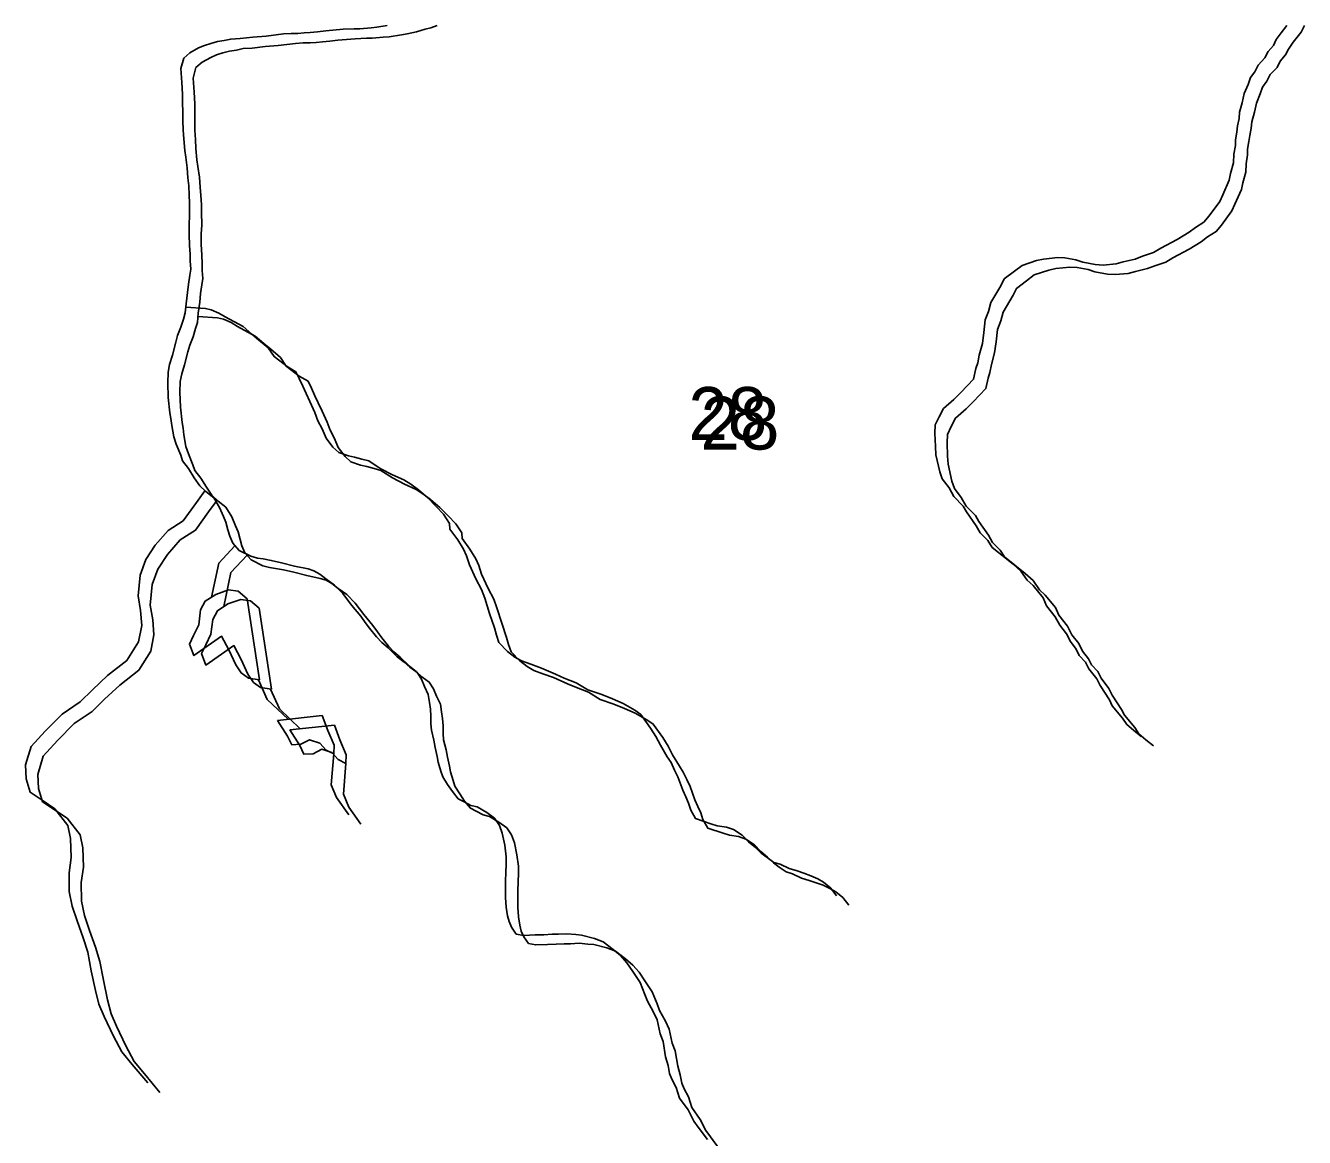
# Model space of a CAD drawing. Extents: x -21.1 to 50.3, y 0 to 22.1.
# Drawn here: x 46.136 to 47.146, y 20.767 to 21.646 of the extents above; entities that cross this region are included whole.
import ezdxf

# ---------------------------------------------------------------- set-up
doc = ezdxf.new("R2010")
doc.units = 0
for name, color, linetype in [('GM_X_Minor_Lake', 7, 'Continuous'), ('GM_X_Minor_River', 7, 'Continuous'), ('GM_X_Section_Text', 7, 'Continuous')]:
    doc.layers.add(name, color=color, linetype=linetype)

msp = doc.modelspace()

# ---------------------------------------------------------------- linework, layer by layer
at = {"layer": 'GM_X_Minor_Lake'}
for points in [[(46.3107, 21.1927), (46.3038, 21.1987), (46.2962, 21.1998), (46.286, 21.1962), (46.2777, 21.1909), (46.274, 21.184), (46.2726, 21.1722), (46.2685, 21.1638), (46.2652, 21.1569), (46.2687, 21.1479), (46.2905, 21.1633), (46.2963, 21.1523), (46.3018, 21.1406), (46.306, 21.1342), (46.3118, 21.1301), (46.3205, 21.1287)], [(46.3203, 21.1852), (46.3134, 21.1912), (46.3058, 21.1923), (46.2956, 21.1887), (46.2873, 21.1833), (46.2836, 21.1765), (46.2822, 21.1647), (46.2782, 21.1563), (46.2748, 21.1494), (46.2783, 21.1404), (46.3002, 21.1558), (46.306, 21.1448), (46.3114, 21.1331), (46.3157, 21.1267), (46.3214, 21.1226), (46.3301, 21.1212)], [(46.3205, 21.1287), (46.3107, 21.1927)], [(46.3301, 21.1212), (46.3203, 21.1852)], [(46.3349, 21.0966), (46.3426, 21.0842), (46.3461, 21.0774), (46.3533, 21.0778), (46.3601, 21.0813), (46.3681, 21.0787), (46.3731, 21.0731), (46.3792, 21.0701), (46.3795, 21.077), (46.3744, 21.0887), (46.3701, 21.1004)], [(46.3701, 21.1004), (46.3349, 21.0966)], [(46.3445, 21.0891), (46.3523, 21.0767), (46.3557, 21.0699), (46.3629, 21.0703), (46.3697, 21.0738), (46.3777, 21.0712), (46.3827, 21.0656), (46.3888, 21.0626), (46.3891, 21.0695), (46.3841, 21.0812), (46.3798, 21.0929)], [(46.3798, 21.0929), (46.3445, 21.0891)]]:
    msp.add_lwpolyline(points, dxfattribs=at)
at = {"layer": 'GM_X_Minor_River'}
for points in [[(46.4215, 21.6458), (46.4132, 21.6444), (46.4087, 21.644), (46.3999, 21.6432), (46.3953, 21.6432), (46.3866, 21.6428), (46.3729, 21.6416), (46.3664, 21.6408), (46.3607, 21.6404), (46.3558, 21.6399), (46.3508, 21.6395), (46.3455, 21.6395), (46.3394, 21.6391), (46.3257, 21.6375), (46.3154, 21.6367), (46.3052, 21.6355), (46.2979, 21.6351), (46.2926, 21.6339), (46.2873, 21.6331), (46.282, 21.6316), (46.277, 21.63), (46.2725, 21.6281), (46.2656, 21.6242), (46.2607, 21.62), (46.2585, 21.6117), (46.2593, 21.6007), (46.2597, 21.5915), (46.2599, 21.5706), (46.2603, 21.5631), (46.2607, 21.5562), (46.2615, 21.5471), (46.2623, 21.5418), (46.2635, 21.5334), (46.2639, 21.5255), (46.2647, 21.519), (46.2651, 21.5118), (46.2652, 21.5057), (46.2652, 21.4955), (46.2649, 21.4886), (46.2649, 21.4806), (46.2654, 21.4719), (46.2658, 21.4651), (46.2658, 21.4597), (46.2662, 21.4533), (46.2655, 21.4484), (46.2644, 21.4415), (46.2637, 21.4347), (46.2626, 21.4259), (46.2618, 21.4187), (46.2604, 21.4138), (46.2585, 21.4073), (46.2559, 21.4008), (46.2544, 21.3955)], [(46.4609, 21.6458), (46.4559, 21.644), (46.4514, 21.6428), (46.4445, 21.6409), (46.4373, 21.6393), (46.4328, 21.6385), (46.4229, 21.6369), (46.4183, 21.6365), (46.4095, 21.6357), (46.405, 21.6357), (46.3962, 21.6353), (46.3825, 21.6341), (46.3761, 21.6333), (46.3704, 21.6329), (46.3654, 21.6324), (46.3605, 21.632), (46.3551, 21.632), (46.349, 21.6316), (46.3353, 21.63), (46.3251, 21.6292), (46.3148, 21.628), (46.3076, 21.6276), (46.3023, 21.6264), (46.2969, 21.6256), (46.2916, 21.6241), (46.2867, 21.6225), (46.2821, 21.6206), (46.2753, 21.6167), (46.2704, 21.6125), (46.2681, 21.6042), (46.2689, 21.5932), (46.2694, 21.584), (46.2695, 21.5631), (46.2699, 21.5556), (46.2703, 21.5487), (46.2711, 21.5396), (46.2719, 21.5343), (46.2731, 21.5259), (46.2736, 21.518), (46.2743, 21.5115), (46.2748, 21.5043), (46.2748, 21.4982), (46.2749, 21.488), (46.2745, 21.4811), (46.2746, 21.4731), (46.275, 21.4644), (46.2754, 21.4576), (46.2754, 21.4522), (46.2759, 21.4458), (46.2751, 21.4408), (46.274, 21.434), (46.2733, 21.4272), (46.2722, 21.4184), (46.2715, 21.4112), (46.27, 21.4063), (46.2681, 21.3998), (46.2655, 21.3933), (46.264, 21.388)], [(47.1319, 21.6458), (47.1274, 21.64), (47.1236, 21.6347), (47.1213, 21.6301), (47.1172, 21.6252), (47.1145, 21.6202), (47.1092, 21.6145), (47.1066, 21.6092), (47.1032, 21.6046), (47.1013, 21.5993), (47.0983, 21.592), (47.0968, 21.5848), (47.0946, 21.5772), (47.0942, 21.5722), (47.0931, 21.5665), (47.0924, 21.5616), (47.0913, 21.5555), (47.0913, 21.551), (47.0902, 21.5441), (47.0899, 21.5373), (47.0876, 21.5289), (47.0865, 21.5236), (47.0813, 21.5121), (47.079, 21.5068), (47.0707, 21.4954), (47.0665, 21.4904), (47.0597, 21.4862), (47.0548, 21.4824), (47.0453, 21.4766), (47.0324, 21.4697), (47.0267, 21.4663), (47.018, 21.4635), (47.0123, 21.4612), (47.0028, 21.4589), (46.9971, 21.4574), (46.9868, 21.4565)], [(47.1459, 21.6458), (47.1434, 21.6406), (47.137, 21.6325), (47.1332, 21.6272), (47.131, 21.6226), (47.1268, 21.6177), (47.1242, 21.6127), (47.1189, 21.607), (47.1162, 21.6017), (47.1128, 21.5971), (47.111, 21.5918), (47.108, 21.5845), (47.1065, 21.5773), (47.1042, 21.5697), (47.1039, 21.5647), (47.1028, 21.559), (47.102, 21.5541), (47.1009, 21.548), (47.101, 21.5435), (47.0999, 21.5366), (47.0995, 21.5298), (47.0973, 21.5214), (47.0962, 21.5161), (47.0909, 21.5046), (47.0886, 21.4993), (47.0803, 21.4879), (47.0762, 21.4829), (47.0693, 21.4787), (47.0644, 21.4749), (47.0549, 21.4691), (47.042, 21.4622), (47.0363, 21.4588), (47.0276, 21.456), (47.0219, 21.4537), (47.0124, 21.4514), (47.0067, 21.4499), (46.9964, 21.449)], [(46.9868, 21.4565), (46.9807, 21.4569), (46.9708, 21.4587), (46.9654, 21.4606), (46.9567, 21.4621), (46.951, 21.4624), (46.9399, 21.4612), (46.9342, 21.46), (46.9228, 21.4562), (46.9168, 21.4516), (46.9088, 21.4455), (46.9062, 21.4401), (46.8983, 21.4268), (46.8964, 21.4199), (46.8938, 21.4131), (46.8927, 21.4032), (46.8916, 21.3945), (46.889, 21.3853), (46.8879, 21.3792), (46.8864, 21.3747), (46.8845, 21.3663), (46.8747, 21.356), (46.869, 21.3503), (46.8607, 21.343), (46.8573, 21.3365), (46.8543, 21.3301), (46.8539, 21.3236), (46.8544, 21.313), (46.8548, 21.3065), (46.8579, 21.2932), (46.8598, 21.2875), (46.8652, 21.2803), (46.869, 21.2735), (46.8763, 21.266), (46.879, 21.2614), (46.8867, 21.2505), (46.8898, 21.2448), (46.8959, 21.2387), (46.8993, 21.2334), (46.9158, 21.2202), (46.9219, 21.2146), (46.9269, 21.2074), (46.9315, 21.2032), (46.9395, 21.1934), (46.9422, 21.1873), (46.9491, 21.1786), (46.9526, 21.1718), (46.958, 21.165), (46.961, 21.1589), (46.9656, 21.1529), (46.968, 21.148), (46.9729, 21.1427), (46.9756, 21.1374), (46.9818, 21.1294), (46.9845, 21.1241), (46.9918, 21.1128), (46.9941, 21.1082), (47.0021, 21.0984), (47.0056, 21.0935), (47.0109, 21.0889), (47.017, 21.084)], [(46.9964, 21.449), (46.9903, 21.4494), (46.9804, 21.4512), (46.9751, 21.4531), (46.9663, 21.4546), (46.9606, 21.4549), (46.9496, 21.4537), (46.9439, 21.4525), (46.9325, 21.4487), (46.9264, 21.4441), (46.9184, 21.438), (46.9158, 21.4326), (46.9079, 21.4193), (46.906, 21.4124), (46.9034, 21.4056), (46.9023, 21.3957), (46.9012, 21.387), (46.8986, 21.3778), (46.8975, 21.3717), (46.896, 21.3672), (46.8941, 21.3588), (46.8843, 21.3485), (46.8786, 21.3428), (46.8703, 21.3355), (46.8669, 21.329), (46.8639, 21.3226), (46.8636, 21.3161), (46.864, 21.3055), (46.8644, 21.299), (46.8675, 21.2857), (46.8695, 21.28), (46.8748, 21.2728), (46.8787, 21.266), (46.886, 21.2585), (46.8886, 21.2539), (46.8963, 21.243), (46.8994, 21.2373), (46.9055, 21.2312), (46.909, 21.2259), (46.9254, 21.2127), (46.9315, 21.2071), (46.9365, 21.1999), (46.9411, 21.1957), (46.9492, 21.1859), (46.9519, 21.1798), (46.9588, 21.1711), (46.9622, 21.1643), (46.9676, 21.1575), (46.9707, 21.1514), (46.9753, 21.1454), (46.9776, 21.1405), (46.9826, 21.1352), (46.9853, 21.1299), (46.9914, 21.1219), (46.9941, 21.1166), (47.0014, 21.1053), (47.0037, 21.1007), (47.0118, 21.0909), (47.0152, 21.086), (47.0206, 21.0814), (47.0267, 21.0765)], [(46.2623, 21.4232), (46.2778, 21.4222), (46.2824, 21.4211), (46.2885, 21.4185), (46.2935, 21.4155), (46.3076, 21.4079), (46.3145, 21.4019), (46.3198, 21.3974), (46.3275, 21.391), (46.3321, 21.3841), (46.3424, 21.3762), (46.3493, 21.3721), (46.352, 21.3668), (46.3547, 21.3607), (46.3574, 21.355), (46.3604, 21.3486), (46.3643, 21.3399), (46.3666, 21.3334), (46.3701, 21.327), (46.3732, 21.3198), (46.3785, 21.3126), (46.3831, 21.3084), (46.3908, 21.3058), (46.3957, 21.3047), (46.4014, 21.3032), (46.4068, 21.3017), (46.4159, 21.2957), (46.4255, 21.2908), (46.4346, 21.2867), (46.44, 21.2833), (46.4461, 21.2788), (46.4534, 21.2724), (46.4599, 21.2659), (46.466, 21.2595), (46.4706, 21.2523), (46.471, 21.2478), (46.4772, 21.2394), (46.4818, 21.2319), (46.4841, 21.2266), (46.4864, 21.2197), (46.4914, 21.2084), (46.496, 21.2), (46.4984, 21.1932), (46.5022, 21.1811), (46.5061, 21.1697), (46.5077, 21.164), (46.5096, 21.1583), (46.5165, 21.1511), (46.5222, 21.1466), (46.5276, 21.1436), (46.5348, 21.141), (46.5432, 21.138), (46.5543, 21.1331), (46.5611, 21.1301), (46.5707, 21.1264), (46.5798, 21.1207), (46.5909, 21.117), (46.5993, 21.1136), (46.6077, 21.1099), (46.6169, 21.1046), (46.6218, 21.1012), (46.6295, 21.0906), (46.6337, 21.0838), (46.6372, 21.077), (46.6426, 21.0679), (46.6456, 21.0633), (46.6483, 21.0573), (46.651, 21.052), (46.6549, 21.0414), (46.6572, 21.0361), (46.6595, 21.0311), (46.6611, 21.0258), (46.6649, 21.019), (46.6771, 21.0149), (46.6821, 21.0134), (46.6893, 21.0123), (46.695, 21.0104), (46.7019, 21.0059), (46.7069, 21.0006), (46.7122, 20.9961), (46.7168, 20.9916), (46.7214, 20.9882), (46.7268, 20.9844), (46.7317, 20.9829), (46.739, 20.9795), (46.7451, 20.9777), (46.7504, 20.9758), (46.7561, 20.9739), (46.7615, 20.9713), (46.7661, 20.9687), (46.7718, 20.9641), (46.7764, 20.9581)], [(46.2719, 21.4157), (46.2875, 21.4147), (46.292, 21.4136), (46.2981, 21.411), (46.3031, 21.408), (46.3172, 21.4004), (46.3241, 21.3944), (46.3295, 21.3899), (46.3371, 21.3834), (46.3417, 21.3766), (46.352, 21.3687), (46.3589, 21.3646), (46.3616, 21.3593), (46.3643, 21.3532), (46.367, 21.3475), (46.3701, 21.3411), (46.3739, 21.3324), (46.3763, 21.3259), (46.3797, 21.3195), (46.3828, 21.3123), (46.3882, 21.3051), (46.3928, 21.3009), (46.4004, 21.2983), (46.4054, 21.2972), (46.4111, 21.2957), (46.4164, 21.2942), (46.4256, 21.2882), (46.4351, 21.2833), (46.4443, 21.2792), (46.4496, 21.2758), (46.4557, 21.2713), (46.463, 21.2649), (46.4695, 21.2584), (46.4756, 21.252), (46.4803, 21.2448), (46.4807, 21.2403), (46.4868, 21.2319), (46.4914, 21.2244), (46.4937, 21.2191), (46.496, 21.2122), (46.5011, 21.2009), (46.5057, 21.1925), (46.508, 21.1857), (46.5119, 21.1736), (46.5157, 21.1622), (46.5173, 21.1565), (46.5192, 21.1508), (46.5261, 21.1436), (46.5319, 21.1391), (46.5372, 21.1361), (46.5444, 21.1335), (46.5528, 21.1305), (46.5639, 21.1256), (46.5708, 21.1226), (46.5803, 21.1189), (46.5895, 21.1132), (46.6005, 21.1095), (46.6089, 21.1061), (46.6173, 21.1024), (46.6265, 21.0971), (46.6315, 21.0937), (46.6391, 21.0831), (46.6434, 21.0763), (46.6468, 21.0695), (46.6522, 21.0604), (46.6553, 21.0558), (46.658, 21.0498), (46.6607, 21.0445), (46.6645, 21.0339), (46.6668, 21.0286), (46.6692, 21.0236), (46.6707, 21.0183), (46.6746, 21.0115), (46.6868, 21.0074), (46.6917, 21.0059), (46.699, 21.0048), (46.7047, 21.0029), (46.7116, 20.9984), (46.7165, 20.9931), (46.7219, 20.9886), (46.7265, 20.9841), (46.7311, 20.9807), (46.7364, 20.9769), (46.7414, 20.9754), (46.7486, 20.972), (46.7547, 20.9702), (46.7601, 20.9683), (46.7658, 20.9664), (46.7711, 20.9638), (46.7757, 20.9612), (46.7814, 20.9566), (46.786, 20.9506)], [(46.2544, 21.3955), (46.2518, 21.3852), (46.2495, 21.378), (46.2484, 21.3719), (46.2481, 21.3635), (46.2485, 21.3518), (46.2497, 21.3396), (46.2505, 21.3351), (46.2513, 21.3297), (46.2529, 21.3206), (46.2548, 21.3149), (46.2583, 21.3062), (46.2598, 21.3017), (46.2644, 21.2956), (46.269, 21.2884), (46.2733, 21.282), (46.2782, 21.2775), (46.2844, 21.2726), (46.289, 21.265), (46.2921, 21.2578), (46.294, 21.2532), (46.2955, 21.2472), (46.2971, 21.2422), (46.2994, 21.2366), (46.3044, 21.2309), (46.3136, 21.2264), (46.3189, 21.2249), (46.3235, 21.2242), (46.3299, 21.223), (46.3379, 21.2212), (46.3482, 21.2186), (46.3589, 21.2164), (46.3635, 21.2149), (46.3681, 21.2122), (46.373, 21.2085), (46.3799, 21.2036), (46.3864, 21.1968), (46.3933, 21.1877), (46.4006, 21.179), (46.4041, 21.1741), (46.4075, 21.1695), (46.4129, 21.1627), (46.4171, 21.1582), (46.4221, 21.154), (46.4293, 21.1469), (46.4347, 21.1427), (46.4393, 21.1386), (46.445, 21.1344), (46.4485, 21.1291), (46.4508, 21.1234), (46.4539, 21.117), (46.4547, 21.1109), (46.4555, 21.1056), (46.4559, 21.0999), (46.4559, 21.0938), (46.4563, 21.0889), (46.4583, 21.0809), (46.4594, 21.0752), (46.461, 21.068), (46.4618, 21.0635), (46.4637, 21.0566), (46.4653, 21.0521), (46.4691, 21.046), (46.4729, 21.0404), (46.4775, 21.0347), (46.4821, 21.0324), (46.4875, 21.0294), (46.4924, 21.0283), (46.5001, 21.0238), (46.5062, 21.0193), (46.51, 21.0136), (46.5123, 21.0075), (46.5143, 20.998), (46.5155, 20.9889), (46.5155, 20.9828), (46.5152, 20.9768), (46.5148, 20.9692), (46.5149, 20.9566), (46.5153, 20.949), (46.5165, 20.9422), (46.5177, 20.9376), (46.5196, 20.9331), (46.5234, 20.9278), (46.5292, 20.9267), (46.5383, 20.9271), (46.5451, 20.9272), (46.5516, 20.9276), (46.5566, 20.9276), (46.5634, 20.928), (46.5703, 20.9273), (46.5748, 20.9269), (46.5851, 20.9243), (46.592, 20.9217), (46.6, 20.9157), (46.6058, 20.9108), (46.6107, 20.9051), (46.6153, 20.8983), (46.6211, 20.8896), (46.625, 20.8801), (46.6269, 20.8748), (46.6315, 20.8665)], [(46.264, 21.388), (46.2614, 21.3777), (46.2592, 21.3705), (46.258, 21.3644), (46.2577, 21.356), (46.2582, 21.3443), (46.2594, 21.3321), (46.2602, 21.3276), (46.2609, 21.3222), (46.2625, 21.3131), (46.2645, 21.3074), (46.2679, 21.2987), (46.2695, 21.2942), (46.2741, 21.2881), (46.2787, 21.2809), (46.2829, 21.2745), (46.2879, 21.27), (46.294, 21.2651), (46.2986, 21.2575), (46.3017, 21.2503), (46.3036, 21.2457), (46.3052, 21.2397), (46.3067, 21.2347), (46.309, 21.2291), (46.314, 21.2234), (46.3232, 21.2189), (46.3285, 21.2174), (46.3331, 21.2167), (46.3396, 21.2155), (46.3476, 21.2137), (46.3579, 21.2111), (46.3685, 21.2089), (46.3731, 21.2074), (46.3777, 21.2047), (46.3827, 21.201), (46.3896, 21.1961), (46.3961, 21.1893), (46.403, 21.1802), (46.4102, 21.1715), (46.4137, 21.1666), (46.4171, 21.162), (46.4225, 21.1552), (46.4267, 21.1507), (46.4317, 21.1465), (46.439, 21.1394), (46.4443, 21.1352), (46.4489, 21.1311), (46.4546, 21.1269), (46.4581, 21.1216), (46.4604, 21.1159), (46.4635, 21.1095), (46.4643, 21.1034), (46.4651, 21.0981), (46.4655, 21.0924), (46.4655, 21.0863), (46.4659, 21.0814), (46.4679, 21.0734), (46.4691, 21.0677), (46.4706, 21.0605), (46.4714, 21.056), (46.4734, 21.0491), (46.4749, 21.0446), (46.4787, 21.0385), (46.4826, 21.0329), (46.4872, 21.0272), (46.4918, 21.0249), (46.4971, 21.0219), (46.5021, 21.0208), (46.5097, 21.0163), (46.5158, 21.0118), (46.5197, 21.0061), (46.522, 21), (46.5239, 20.9905), (46.5251, 20.9814), (46.5252, 20.9753), (46.5248, 20.9693), (46.5245, 20.9617), (46.5245, 20.9491), (46.525, 20.9415), (46.5261, 20.9347), (46.5273, 20.9301), (46.5292, 20.9256), (46.5331, 20.9203), (46.5388, 20.9192), (46.5479, 20.9196), (46.5548, 20.9197), (46.5613, 20.9201), (46.5662, 20.9201), (46.573, 20.9205), (46.5799, 20.9198), (46.5845, 20.9194), (46.5948, 20.9168), (46.6016, 20.9142), (46.6097, 20.9082), (46.6154, 20.9033), (46.6204, 20.8976), (46.625, 20.8908), (46.6307, 20.8821), (46.6346, 20.8726), (46.6365, 20.8673), (46.6411, 20.859)], [(46.2775, 21.2781), (46.2708, 21.2689), (46.2603, 21.2544), (46.2483, 21.2467), (46.2382, 21.2352), (46.2307, 21.2237), (46.2263, 21.2115), (46.2246, 21.1952), (46.2266, 21.1835), (46.2275, 21.1717), (46.225, 21.1588), (46.2157, 21.1439), (46.2006, 21.132), (46.1886, 21.1208), (46.1789, 21.1112), (46.1646, 21.1016), (46.1514, 21.0882), (46.1402, 21.0759), (46.1358, 21.0614), (46.1363, 21.0504), (46.1395, 21.0399), (46.149, 21.0335), (46.1589, 21.0268), (46.1693, 21.0136), (46.1713, 21.0034), (46.1719, 20.9882), (46.1701, 20.9761), (46.1703, 20.9613), (46.1727, 20.9499), (46.1766, 20.9382), (46.1813, 20.9249), (46.1849, 20.9136), (46.1877, 20.8988), (46.1909, 20.8833), (46.1937, 20.8723), (46.1979, 20.8625), (46.2053, 20.847), (46.2119, 20.8346), (46.22, 20.8248), (46.2323, 20.8101)], [(46.2871, 21.2706), (46.2804, 21.2614), (46.2699, 21.2469), (46.2579, 21.2392), (46.2478, 21.2277), (46.2403, 21.2162), (46.2359, 21.204), (46.2342, 21.1877), (46.2362, 21.176), (46.2371, 21.1642), (46.2346, 21.1513), (46.2253, 21.1364), (46.2103, 21.1245), (46.1982, 21.1133), (46.1885, 21.1037), (46.1742, 21.0941), (46.1611, 21.0807), (46.1498, 21.0684), (46.1454, 21.0539), (46.1459, 21.0429), (46.1491, 21.0324), (46.1586, 21.026), (46.1686, 21.0193), (46.179, 21.0061), (46.181, 20.9959), (46.1815, 20.9807), (46.1798, 20.9686), (46.1799, 20.9538), (46.1823, 20.9424), (46.1863, 20.9307), (46.191, 20.9174), (46.1945, 20.9061), (46.1973, 20.8913), (46.2005, 20.8758), (46.2033, 20.8648), (46.2076, 20.855), (46.215, 20.8395), (46.2215, 20.8271), (46.2296, 20.8173), (46.2419, 20.8026)], [(46.301, 21.2347), (46.2884, 21.2209), (46.2826, 21.1941)], [(46.3107, 21.2272), (46.298, 21.2134), (46.2923, 21.1866)], [(46.3197, 21.1288), (46.3267, 21.1132), (46.3432, 21.0975)], [(46.3293, 21.1213), (46.3364, 21.1057), (46.3528, 21.09)], [(46.3792, 21.0701), (46.3772, 21.0458), (46.3815, 21.0356), (46.3911, 21.0221)], [(46.3888, 21.0626), (46.3868, 21.0383), (46.3911, 21.0281), (46.4007, 21.0146)], [(46.6315, 20.8665), (46.6346, 20.86), (46.6369, 20.849), (46.6393, 20.843), (46.6412, 20.8308), (46.6432, 20.824), (46.6443, 20.8175), (46.6463, 20.813), (46.6497, 20.8066), (46.6524, 20.7982), (46.659, 20.7888), (46.6636, 20.78), (46.667, 20.7751), (46.6743, 20.7653)], [(46.6411, 20.859), (46.6442, 20.8525), (46.6466, 20.8415), (46.6489, 20.8355), (46.6509, 20.8233), (46.6528, 20.8165), (46.654, 20.81), (46.6559, 20.8055), (46.6594, 20.7991), (46.6621, 20.7907), (46.6686, 20.7813), (46.6732, 20.7725), (46.6767, 20.7676), (46.684, 20.7578)]]:
    msp.add_lwpolyline(points, dxfattribs=at)

# ---------------------------------------------------------------- texts
at = {"layer": 'GM_X_Section_Text'}
for p in [(46.6593, 21.3182), (46.6689, 21.3107)]:
    msp.add_text('28', height=0.04186, rotation=0, dxfattribs=at).set_placement(p)

doc.saveas('drawing.dxf')
